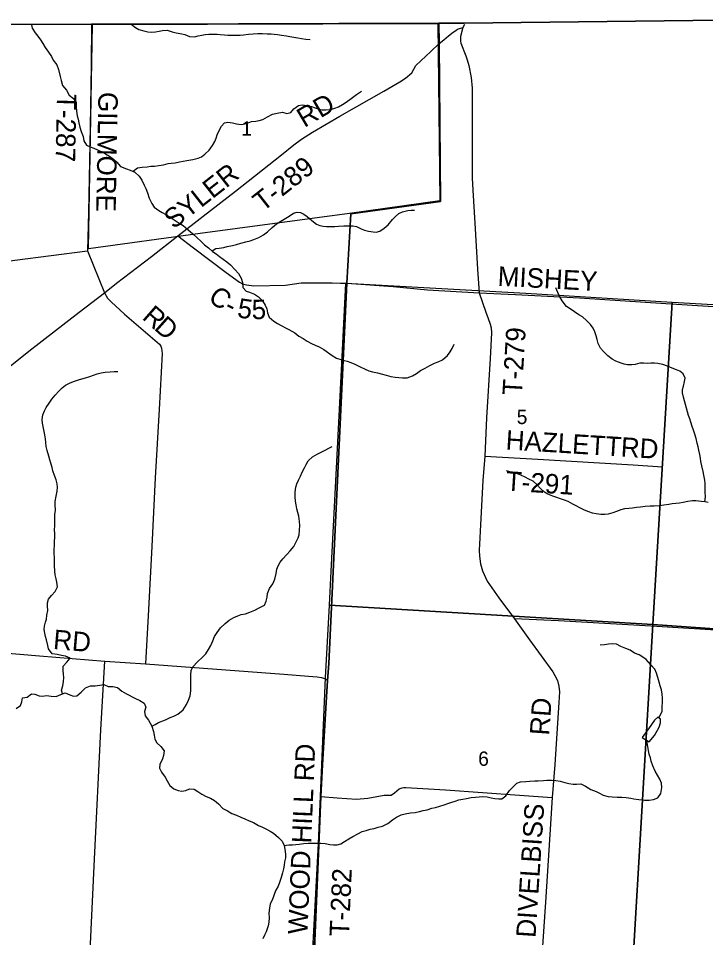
# Model space of a CAD drawing. Extents: x 1759416 to 2214760, y 252598 to 1116833.
# Drawn here: x 1975422 to 1986017, y 915007 to 929187 of the extents above; entities that cross this region are included whole.
import ezdxf

# ---------------------------------------------------------------- set-up
doc = ezdxf.new("R2010")
doc.units = 0
for name, color, linetype in [('GM_X_Adjacent_County', 7, 'Continuous'), ('GM_X_County', 7, 'Continuous'), ('GM_X_County_Road', 7, 'Continuous'), ('GM_X_County_Road_Text', 7, 'Continuous'), ('GM_X_Minor_Lake', 7, 'Continuous'), ('GM_X_Minor_River', 7, 'Continuous'), ('GM_X_Section', 7, 'Continuous'), ('GM_X_Section_Text', 7, 'Continuous'), ('GM_X_Township', 7, 'Continuous'), ('GM_X_Township_Road', 7, 'Continuous'), ('GM_X_Township_Road_Text', 7, 'Continuous')]:
    doc.layers.add(name, color=color, linetype=linetype)

msp = doc.modelspace()

# ---------------------------------------------------------------- linework, layer by layer
at = {"layer": 'GM_X_Adjacent_County'}
msp.add_lwpolyline([(2002301, 929187), (1997884, 929140), (1994873, 929158), (1992067, 929138), (1990714, 929138), (1987142, 929172), (1982296, 929113), (1981906, 929112), (1977276, 929098), (1976549, 929096), (1973229, 929089), (1968500, 929038), (1967022, 929051), (1965966, 929036), (1964738, 929020), (1963113, 928985), (1961985, 928970), (1961959, 928969), (1961813, 928963), (1959742, 928940), (1957476, 928914)], dxfattribs=at)
at = {"layer": 'GM_X_County'}
msp.add_lwpolyline([(1957476, 928914), (1959742, 928940), (1961813, 928963), (1961959, 928969), (1961985, 928970), (1963113, 928985), (1964738, 929020), (1965966, 929036), (1967022, 929051), (1968500, 929038), (1973229, 929089), (1976549, 929096), (1977276, 929098), (1981906, 929112), (1982296, 929113), (1987142, 929172), (1990714, 929138), (1992067, 929138), (1994873, 929158), (1997884, 929140), (2002301, 929187)], dxfattribs=at)
at = {"layer": 'GM_X_County_Road'}
for points in [[(1974752, 923392), (1975585, 924054), (1976359, 924655), (1976750, 924953), (1976937, 925102), (1977472, 925514), (1977879, 925830), (1978121, 925646), (1978623, 925266), (1978832, 925116), (1978876, 925093), (1978938, 925075), (1979054, 925062), (1979542, 925071), (1979783, 925110), (1980261, 925107), (1980386, 925104)], [(1980386, 925104), (1980484, 925102), (1981201, 925049), (1981727, 925002), (1982525, 924955), (1983084, 924929), (1984074, 924874), (1985402, 924791), (1986956, 924689), (1987440, 924671), (1988185, 924622), (1988669, 924599), (1989675, 924542), (1990869, 924470), (1992279, 924388), (1993822, 924306), (1994260, 924275), (1995074, 924225), (1995898, 924172), (1997094, 924091), (1998459, 924008)]]:
    msp.add_lwpolyline(points, dxfattribs=at)
at = {"layer": 'GM_X_Minor_Lake'}
for points in [[(1985147, 918025), (1985227, 918126), (1985300, 918256), (1985322, 918319), (1985320, 918375), (1985283, 918407), (1985230, 918362), (1985138, 918226), (1985090, 918165), (1985041, 918095)], [(1985041, 918095), (1985147, 918025)]]:
    msp.add_lwpolyline(points, dxfattribs=at)
at = {"layer": 'GM_X_Minor_River'}
for points in [[(1975626, 929088), (1975634, 929038), (1975682, 928966), (1975723, 928914), (1975761, 928856), (1975799, 928797), (1975834, 928739), (1975884, 928667), (1975930, 928599), (1975960, 928541), (1976013, 928469), (1976039, 928397), (1976068, 928289), (1976082, 928229), (1976104, 928153), (1976161, 928077), (1976207, 928001), (1976271, 927949), (1976314, 927889), (1976314, 927823), (1976316, 927753), (1976330, 927685), (1976345, 927631), (1976353, 927575), (1976367, 927507), (1976392, 927441), (1976422, 927365), (1976432, 927297), (1976473, 927231), (1976531, 927205), (1976583, 927184), (1976639, 927158), (1976707, 927126), (1976763, 927096), (1976826, 927060), (1976886, 927017), (1976940, 926969), (1976998, 926901), (1977089, 926865), (1977145, 926848), (1977219, 926816), (1977285, 926752), (1977326, 926692), (1977360, 926616), (1977386, 926562), (1977410, 926494), (1977439, 926414), (1977477, 926330), (1977517, 926276), (1977588, 926225), (1977640, 926193), (1977694, 926161), (1977762, 926119), (1977825, 926081), (1977903, 926030), (1977961, 925990), (1978035, 925932), (1978112, 925864), (1978174, 925806), (1978238, 925747), (1978293, 925695), (1978355, 925645), (1978417, 925593), (1978469, 925553), (1978522, 925516), (1978580, 925472), (1978634, 925430), (1978690, 925384), (1978761, 925314), (1978815, 925250), (1978859, 925179), (1978878, 925111), (1978882, 925038), (1978936, 924977), (1978986, 924965), (1979060, 924935), (1979123, 924893), (1979185, 924829), (1979229, 924762), (1979250, 924704), (1979260, 924646), (1979286, 924580), (1979360, 924518), (1979415, 924482), (1979481, 924444), (1979539, 924414), (1979589, 924389), (1979682, 924335), (1979746, 924287), (1979810, 924249), (1979874, 924206), (1979942, 924172), (1979999, 924148), (1980061, 924122), (1980133, 924081), (1980261, 923985), (1980324, 923947), (1980392, 923927), (1980442, 923908), (1980492, 923898), (1980548, 923878)], [(1977161, 929099), (1977227, 929045), (1977279, 929015), (1977355, 928996), (1977418, 928980), (1977472, 928974), (1977534, 928979), (1977590, 928987), (1977646, 928999), (1977718, 929003), (1977792, 928978), (1977856, 928964), (1977940, 928950), (1977990, 928936), (1978060, 928907), (1978136, 928903), (1978194, 928917), (1978248, 928930), (1978304, 928940), (1978356, 928944), (1978426, 928944), (1978484, 928941), (1978535, 928937), (1978597, 928931), (1978651, 928929), (1978709, 928928), (1978775, 928926), (1978839, 928930), (1978895, 928935), (1978971, 928943), (1979041, 928947), (1979111, 928952), (1979185, 928952), (1979257, 928948), (1979317, 928946), (1979367, 928943), (1979417, 928937), (1979477, 928927), (1979553, 928917), (1979605, 928908), (1979668, 928896), (1979730, 928886), (1979786, 928878), (1979856, 928867), (1979918, 928861)], [(1977191, 926828), (1977259, 926882), (1977331, 926894), (1977405, 926899), (1977463, 926905), (1977519, 926909), (1977589, 926918), (1977659, 926930), (1977729, 926946), (1977779, 926952), (1977837, 926961), (1977907, 926975), (1977963, 926985), (1978019, 926994), (1978111, 927010), (1978193, 927030), (1978245, 927053), (1978298, 927091), (1978364, 927155), (1978416, 927226), (1978450, 927288), (1978469, 927340), (1978489, 927390), (1978519, 927457), (1978551, 927523), (1978597, 927573), (1978651, 927585), (1978725, 927574), (1978787, 927562), (1978855, 927552), (1978911, 927558), (1978963, 927575), (1979017, 927595), (1979083, 927603), (1979135, 927610), (1979191, 927626), (1979261, 927670), (1979340, 927707), (1979412, 927725), (1979496, 927739), (1979563, 927720), (1979623, 927734), (1979668, 927790), (1979742, 927843), (1979798, 927851), (1979870, 927845), (1979940, 927827), (1979998, 927808), (1980055, 927788), (1980105, 927778), (1980161, 927774), (1980239, 927783), (1980303, 927801), (1980355, 927821), (1980417, 927858), (1980476, 927896), (1980552, 927950), (1980636, 928015), (1980712, 928065)], [(1978409, 925600), (1978467, 925638), (1978519, 925642), (1978589, 925652), (1978643, 925666), (1978725, 925685), (1978787, 925701), (1978851, 925719), (1978929, 925738), (1978993, 925756), (1979051, 925776), (1979131, 925805), (1979203, 925847), (1979260, 925895), (1979332, 925960), (1979400, 926018), (1979470, 926061), (1979522, 926091), (1979596, 926137), (1979665, 926180), (1979721, 926198), (1979771, 926194), (1979824, 926168), (1979876, 926133), (1979948, 926071), (1980018, 926011), (1980069, 925993), (1980119, 925983), (1980173, 925978), (1980243, 925976), (1980301, 925978), (1980357, 925980), (1980437, 925987), (1980491, 925989), (1980577, 925989), (1980633, 925974), (1980707, 925942), (1980759, 925922), (1980819, 925904), (1980890, 925893), (1980940, 925891), (1980992, 925907), (1981061, 925952), (1981123, 926004), (1981191, 926082), (1981235, 926133), (1981289, 926175), (1981342, 926201), (1981424, 926224), (1981478, 926228), (1981530, 926226)], [(1986005, 921731), (1986013, 921807), (1986009, 921877), (1986012, 921927), (1986010, 922011), (1986006, 922065), (1985990, 922139), (1985977, 922197), (1985957, 922284), (1985945, 922350), (1985938, 922402), (1985928, 922462), (1985914, 922526), (1985904, 922576), (1985889, 922632), (1985873, 922708), (1985851, 922774), (1985828, 922836), (1985808, 922892), (1985790, 922956), (1985772, 923008), (1985755, 923060), (1985737, 923120), (1985721, 923176), (1985705, 923230), (1985690, 923286), (1985678, 923344), (1985662, 923412), (1985661, 923462), (1985677, 923516), (1985693, 923586), (1985701, 923636), (1985670, 923704), (1985620, 923746), (1985568, 923768), (1985504, 923792), (1985432, 923824), (1985358, 923847), (1985283, 923861), (1985229, 923867), (1985173, 923866), (1985119, 923864), (1985067, 923866), (1985001, 923866), (1984931, 923849), (1984881, 923845), (1984813, 923845), (1984763, 923853), (1984713, 923868), (1984635, 923898), (1984577, 923930), (1984510, 923980), (1984442, 924048), (1984398, 924101), (1984359, 924171), (1984345, 924231), (1984329, 924289), (1984309, 924353), (1984282, 924409), (1984244, 924463), (1984182, 924529), (1984120, 924581), (1984065, 924615), (1983997, 924659), (1983927, 924706), (1983871, 924744), (1983806, 924830), (1983772, 924892), (1983740, 924960), (1983709, 925030)], [(1980548, 923878), (1980608, 923854), (1980682, 923819), (1980767, 923775), (1980827, 923751), (1980881, 923737), (1980957, 923720), (1981015, 923704), (1981093, 923682), (1981163, 923664), (1981232, 923653), (1981288, 923647), (1981346, 923643), (1981414, 923644), (1981496, 923672), (1981560, 923710), (1981623, 923753), (1981691, 923793), (1981763, 923833), (1981837, 923866), (1981895, 923888), (1981963, 923922), (1982037, 923985), (1982078, 924045), (1982110, 924097), (1982138, 924162)], [(1976102, 918766), (1976089, 918825), (1976105, 918891), (1976115, 918959), (1976120, 919019), (1976116, 919073), (1976110, 919127), (1976114, 919195), (1976169, 919256), (1976219, 919318), (1976147, 919350), (1976085, 919361), (1976019, 919373), (1975945, 919385), (1975888, 919463), (1975876, 919513), (1975856, 919599), (1975841, 919651), (1975831, 919705), (1975821, 919761), (1975825, 919813), (1975841, 919871), (1975854, 919921), (1975862, 919983), (1975874, 920051), (1975871, 920120), (1975871, 920170), (1975885, 920226), (1975931, 920282), (1975991, 920346), (1976026, 920419), (1976016, 920489), (1976002, 920543), (1975989, 920603), (1975983, 920661), (1975981, 920745), (1975976, 920805), (1975976, 920867), (1975974, 920937), (1975974, 920991), (1975977, 921059), (1975979, 921116), (1975983, 921184), (1975983, 921242), (1975980, 921298), (1975982, 921360), (1975982, 921464), (1975985, 921534), (1975995, 921600), (1975989, 921680), (1975990, 921735), (1976004, 921817), (1976018, 921893), (1976025, 921957), (1976021, 922009), (1976003, 922069), (1975979, 922137), (1975954, 922209), (1975940, 922259), (1975920, 922327), (1975906, 922377), (1975889, 922435), (1975867, 922523), (1975851, 922585), (1975844, 922647), (1975838, 922699), (1975828, 922765), (1975820, 922815), (1975803, 922891), (1975795, 922944), (1975789, 922998), (1975800, 923072), (1975822, 923132), (1975850, 923186), (1975896, 923252), (1975939, 923315), (1975989, 923377), (1976045, 923435), (1976095, 923486), (1976147, 923528), (1976219, 923564), (1976286, 923591), (1976346, 923609), (1976402, 923627), (1976458, 923644), (1976524, 923664), (1976578, 923684), (1976634, 923702), (1976698, 923719), (1976762, 923729), (1976836, 923733), (1976898, 923738), (1976956, 923742)], [(1979132, 920092), (1979214, 920134), (1979241, 920195), (1979255, 920261), (1979263, 920315), (1979293, 920395), (1979344, 920462), (1979378, 920536), (1979394, 920622), (1979407, 920690), (1979425, 920742), (1979457, 920799), (1979497, 920849), (1979562, 920915), (1979614, 920971), (1979666, 921040), (1979702, 921112), (1979735, 921172), (1979749, 921222), (1979757, 921291), (1979759, 921365), (1979758, 921427), (1979746, 921509), (1979732, 921567), (1979715, 921623), (1979705, 921683), (1979695, 921741), (1979687, 921805), (1979688, 921881), (1979700, 921955), (1979716, 922006), (1979738, 922062), (1979769, 922126), (1979797, 922186), (1979835, 922254), (1979861, 922305), (1979890, 922361), (1979956, 922423), (1980026, 922466), (1980150, 922528), (1980220, 922563), (1980262, 922581)], [(1986055, 921717), (1986005, 921731), (1985951, 921735), (1985867, 921746), (1985813, 921744), (1985743, 921734), (1985671, 921719), (1985617, 921709), (1985559, 921703), (1985503, 921697), (1985449, 921688), (1985375, 921676), (1985305, 921668), (1985223, 921663), (1985163, 921661), (1985085, 921657), (1985011, 921648), (1984953, 921642), (1984891, 921634), (1984833, 921628), (1984769, 921621), (1984709, 921607), (1984641, 921581), (1984587, 921562), (1984513, 921540), (1984461, 921534), (1984403, 921534), (1984329, 921543), (1984271, 921557), (1984219, 921573), (1984149, 921603), (1984078, 921636), (1984022, 921666), (1983972, 921694), (1983900, 921732), (1983840, 921753), (1983778, 921775), (1983723, 921795), (1983661, 921817), (1983587, 921846), (1983533, 921880), (1983467, 921938), (1983418, 921992), (1983358, 922048), (1983290, 922081), (1983236, 922109), (1983170, 922139), (1983115, 922161), (1983065, 922179), (1983001, 922194), (1982949, 922208)], [(1977481, 918268), (1977533, 918294), (1977584, 918328), (1977692, 918369), (1977762, 918403), (1977816, 918422), (1977882, 918452), (1977960, 918522), (1978014, 918601), (1978047, 918669), (1978069, 918739), (1978079, 918815), (1978080, 918874), (1978078, 918946), (1978078, 918996), (1978082, 919062), (1978087, 919128), (1978109, 919186), (1978185, 919263), (1978261, 919333), (1978310, 919383), (1978354, 919450), (1978388, 919514), (1978418, 919584), (1978447, 919652), (1978485, 919715), (1978537, 919785), (1978610, 919853), (1978674, 919904), (1978744, 919944), (1978804, 919972), (1978858, 919989), (1978922, 920001), (1978992, 920027), (1979068, 920058), (1979132, 920092)], [(1985297, 918395), (1985345, 918495), (1985349, 918575), (1985350, 918629), (1985352, 918703), (1985346, 918765), (1985336, 918830), (1985319, 918892), (1985303, 918948), (1985283, 919020), (1985260, 919086), (1985232, 919146), (1985174, 919217), (1985101, 919297), (1985047, 919335), (1984991, 919367), (1984923, 919395), (1984853, 919442), (1984788, 919466), (1984712, 919500), (1984644, 919532), (1984576, 919541), (1984518, 919533), (1984460, 919523), (1984394, 919520)], [(1975390, 918541), (1975452, 918587), (1975474, 918646), (1975485, 918706), (1975557, 918716), (1975625, 918768), (1975675, 918765), (1975741, 918735), (1975796, 918731), (1975855, 918743), (1975928, 918730), (1976002, 918728), (1976074, 918756), (1976142, 918781), (1976214, 918753), (1976270, 918731), (1976322, 918737), (1976392, 918792), (1976459, 918860), (1976533, 918891), (1976603, 918891), (1976677, 918899), (1976739, 918910), (1976808, 918882), (1976880, 918882), (1976950, 918866), (1977018, 918807), (1977088, 918769), (1977219, 918699), (1977295, 918664), (1977359, 918624), (1977385, 918562), (1977364, 918494), (1977378, 918430), (1977430, 918360), (1977481, 918268), (1977507, 918186), (1977513, 918130), (1977524, 918070), (1977554, 918014), (1977618, 917956), (1977668, 917890), (1977659, 917816), (1977645, 917764), (1977605, 917680), (1977596, 917621), (1977630, 917560), (1977684, 917484), (1977717, 917424), (1977759, 917356), (1977819, 917302), (1977885, 917278), (1977943, 917268), (1978001, 917277), (1978061, 917303), (1978133, 917295), (1978186, 917262), (1978250, 917222), (1978316, 917184), (1978386, 917156), (1978444, 917122), (1978507, 917073), (1978575, 917001)], [(1985136, 917893), (1985113, 918048)], [(1979518, 916426), (1979590, 916439), (1979648, 916439), (1979700, 916445), (1979752, 916449), (1979824, 916460), (1979892, 916464), (1979966, 916466), (1980016, 916464), (1980084, 916463), (1980150, 916459), (1980225, 916445), (1980279, 916438), (1980335, 916438), (1980393, 916454), (1980451, 916488), (1980518, 916529), (1980578, 916565), (1980656, 916610), (1980724, 916642), (1980786, 916660), (1980846, 916678), (1980908, 916691), (1980970, 916709), (1981034, 916729), (1981118, 916766), (1981190, 916826), (1981249, 916867), (1981323, 916901), (1981387, 916915), (1981469, 916930), (1981537, 916938), (1981607, 916954), (1981663, 916969), (1981723, 916979), (1981797, 917003), (1981853, 917013), (1981917, 917036), (1981987, 917058), (1982043, 917078), (1982103, 917097), (1982157, 917113), (1982213, 917133), (1982273, 917145), (1982329, 917154), (1982401, 917168), (1982471, 917176), (1982527, 917181), (1982583, 917183), (1982649, 917177), (1982709, 917163), (1982769, 917154), (1982827, 917148), (1982877, 917148), (1982939, 917194), (1982993, 917277), (1983053, 917339), (1983108, 917392), (1983164, 917412), (1983246, 917418), (1983306, 917422), (1983386, 917427), (1983438, 917427), (1983518, 917431), (1983568, 917434), (1983639, 917434), (1983707, 917430), (1983777, 917419), (1983849, 917401), (1983907, 917387), (1983977, 917375), (1984029, 917376), (1984091, 917378), (1984165, 917346), (1984248, 917290), (1984330, 917263), (1984382, 917233), (1984440, 917203), (1984514, 917183), (1984574, 917178), (1984652, 917176), (1984724, 917172), (1984790, 917169), (1984863, 917159), (1984913, 917149), (1984989, 917137), (1985073, 917130), (1985145, 917128), (1985215, 917140), (1985279, 917165), (1985327, 917229), (1985340, 917321), (1985338, 917389), (1985314, 917453), (1985275, 917511), (1985241, 917575), (1985205, 917659), (1985180, 917731), (1985166, 917781), (1985148, 917835), (1985136, 917893)], [(1978575, 917001), (1978645, 916961), (1978715, 916923), (1978784, 916894), (1978852, 916866), (1978912, 916842), (1978980, 916810), (1979046, 916783), (1979123, 916739), (1979187, 916713), (1979247, 916679), (1979303, 916650), (1979353, 916616), (1979430, 916552), (1979488, 916494), (1979518, 916426), (1979532, 916372), (1979539, 916294), (1979539, 916240), (1979527, 916176), (1979517, 916126), (1979508, 916068), (1979496, 916005), (1979474, 915933), (1979447, 915859), (1979425, 915803), (1979393, 915739), (1979373, 915686), (1979350, 915628), (1979328, 915576), (1979306, 915526), (1979292, 915460), (1979285, 915382), (1979287, 915315), (1979285, 915245), (1979271, 915189), (1979240, 915095), (1979214, 915045), (1979192, 914989)]]:
    msp.add_lwpolyline(points, dxfattribs=at)
at = {"layer": 'GM_X_Section'}
for points in [[(1981888, 929109), (1981918, 926370), (1980525, 926179), (1978222, 925867), (1976504, 925630), (1976564, 929091)], [(1983248, 924946), (1985504, 924810), (1985205, 919838), (1980218, 920136), (1980245, 920659), (1980327, 922251), (1980396, 923665), (1980472, 925100)], [(1988119, 924660), (1990874, 924500), (1990624, 919458), (1985205, 919838), (1985504, 924810)], [(1985205, 919838), (1984883, 914430), (1979955, 914728), (1980047, 916459), (1980156, 919016), (1980218, 920136)], [(1990624, 919458), (1990339, 914059), (1984883, 914430), (1985205, 919838)]]:
    msp.add_lwpolyline(points, close=True, dxfattribs=at)
at = {"layer": 'GM_X_Township'}
for points in [[(1979980, 914711), (1980054, 916429), (1980086, 917183), (1980108, 917672), (1980179, 918808), (1980189, 918967), (1980206, 919236), (1980484, 925102), (1980546, 926171), (1981931, 926362), (1981911, 928797), (1981906, 929112), (1982296, 929113), (1987142, 929172), (1990714, 929138), (1992067, 929138), (1994873, 929158), (1997884, 929140), (2002301, 929187)], [(1973229, 929089), (1976549, 929096), (1977276, 929098), (1981906, 929112), (1981911, 928797), (1981931, 926362), (1980546, 926171), (1980484, 925102), (1980206, 919236), (1980189, 918967), (1980179, 918808), (1980108, 917672), (1980086, 917183), (1980054, 916429), (1979980, 914711)]]:
    msp.add_lwpolyline(points, dxfattribs=at)
at = {"layer": 'GM_X_Township_Road'}
for points in [[(1976551, 929091), (1976546, 928460), (1976527, 927514), (1976504, 926196), (1976488, 925603), (1976750, 924953)], [(1981980, 928854), (1982055, 928915), (1982123, 928973), (1982165, 929001), (1982193, 929019), (1982273, 929048)], [(1982301, 929093), (1982273, 929048), (1982239, 928905), (1982236, 928874), (1982239, 928837), (1982244, 928806), (1982321, 928607), (1982340, 928546), (1982368, 928458), (1982404, 928273), (1982419, 928108), (1982419, 927784), (1982416, 927130), (1982416, 926725), (1982428, 926536), (1982459, 926028), (1982500, 925316), (1982525, 924955), (1982631, 924655), (1982665, 924557), (1982694, 924470), (1982710, 924412), (1982715, 924338), (1982694, 923939), (1982638, 923027), (1982612, 922435), (1982585, 922060), (1982549, 921377), (1982530, 921074), (1982528, 920982), (1982533, 920891), (1982548, 920775), (1982578, 920664), (1982649, 920508), (1982829, 920250), (1983073, 919923), (1983301, 919601), (1983663, 919105), (1983695, 919052), (1983733, 918972), (1983756, 918886), (1983765, 918797), (1983756, 918633), (1983692, 917677), (1983652, 917171), (1983618, 916598), (1983547, 915556), (1983479, 914499)], [(1977879, 925830), (1978273, 926138), (1978770, 926524), (1979478, 927083), (1979667, 927238), (1979786, 927324), (1979955, 927433), (1980377, 927677), (1981058, 928063), (1981305, 928208), (1981390, 928262), (1981488, 928345), (1981551, 928458), (1981781, 928674), (1981911, 928797), (1981980, 928854)], [(1969808, 924642), (1970368, 924717), (1971857, 924930), (1973668, 925204), (1975368, 925458), (1976488, 925603)], [(1976750, 924953), (1976797, 924871), (1976851, 924814), (1977056, 924624), (1977595, 924159), (1977619, 924131), (1977630, 924101), (1977636, 924019), (1977590, 923153), (1977532, 922102), (1977477, 921041), (1977428, 920067), (1977384, 919229)], [(1982612, 922435), (1983428, 922388), (1984900, 922302), (1985354, 922270)], [(1987824, 919615), (1987737, 919607), (1987507, 919588), (1987401, 919577), (1987293, 919556), (1987213, 919544), (1987135, 919537), (1986977, 919544), (1986611, 919588), (1986585, 919597), (1986559, 919605), (1986513, 919637), (1986453, 919694), (1986423, 919718), (1986391, 919730), (1986340, 919739), (1985265, 919804), (1983749, 919896), (1983073, 919923)], [(1972100, 919661), (1973705, 919525), (1974224, 919481), (1975746, 919356), (1976756, 919273), (1977384, 919229), (1979512, 919070), (1979895, 919042), (1980026, 919029), (1980097, 919021), (1980143, 919005), (1980172, 918987), (1980178, 918980)], [(1976494, 914043), (1976494, 914043), (1976593, 916220), (1976695, 918213), (1976756, 919273)], [(1980178, 918980), (1980189, 918967), (1980179, 918808), (1980108, 917672), (1980086, 917183)], [(1980086, 917183), (1980335, 917161), (1980634, 917141), (1980812, 917156), (1981060, 917207), (1981169, 917204), (1981223, 917240), (1981291, 917300), (1981340, 917319), (1981364, 917323), (1981394, 917325), (1982006, 917285), (1983146, 917207), (1983652, 917171)], [(1979994, 915037), (1980054, 916429), (1980086, 917183)], [(1979980, 914711), (1979994, 915037)]]:
    msp.add_lwpolyline(points, dxfattribs=at)

# ---------------------------------------------------------------- texts
at = {"layer": 'GM_X_County_Road_Text'}
for s, rotation, p in [('MISHEY', 356.9478, (1982806, 925063)), ('C', 322.6258, (1978330, 924846)), ('5', 351.1148, (1978784, 924578)), ('5', 0.518, (1979020, 924546)), ('-', 333.4114, (1978578, 924664))]:
    msp.add_text(s, height=300, rotation=rotation, dxfattribs=at).set_placement(p)
at = {"layer": 'GM_X_Section_Text'}
for s, p in [('1', (1978859, 927379)), ('5', (1983105, 922929)), ('6', (1982511, 917657))]:
    msp.add_text(s, height=221, rotation=0, dxfattribs=at).set_placement(p)
at = {"layer": 'GM_X_Township_Road_Text'}
for s, rotation, p in [('T-287', 268.8762, (1976017, 928022)), ('GILMORE', 268.9447, (1976656, 928054)), ('RD', 30.5443, (1979830, 927495)), ('SYLER', 38.1204, (1977816, 925927)), ('T-289', 38.2203, (1979188, 926195)), ('R', 318.7616, (1977315, 924559)), ('D', 318.2809, (1977500, 924397)), ('T-279', 86.6327, (1983183, 923367)), ('HAZLETT', 356.4904, (1982929, 922538)), ('RD', 356.5465, (1984703, 922428)), ('T-291', 356.3536, (1982929, 921904)), ('RD', 355.0738, (1975950, 919461)), ('RD', 86.0551, (1983605, 918120)), ('WOOD HILL RD', 87.6375, (1979878, 915054)), ('DIVELBISS', 86.2398, (1983394, 914999)), ('T-282', 87.4742, (1980517, 915022))]:
    msp.add_text(s, height=300, rotation=rotation, dxfattribs=at).set_placement(p)

doc.saveas('drawing.dxf')
